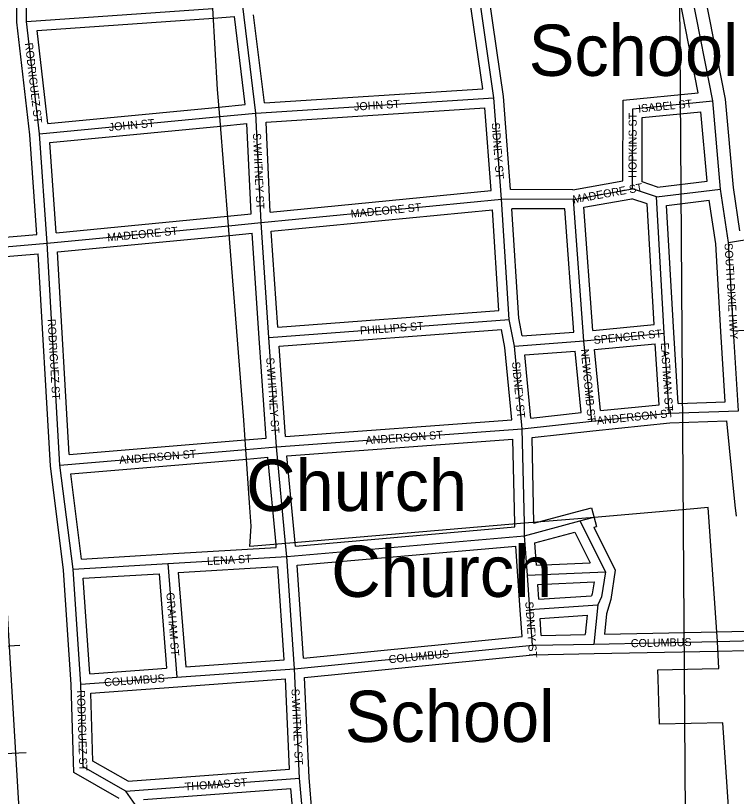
# Model space of a CAD drawing. Extents: x 418523 to 616617, y 1878279 to 2196743.
# Drawn here: x 550208 to 552457, y 2016857 to 2019294 of the extents above; entities that cross this region are included whole.
import ezdxf

# ---------------------------------------------------------------- set-up
doc = ezdxf.new("R2010")
doc.units = 0
for name, color, linetype in [('Level 1', 7, 'Continuous'), ('Level 22', 7, 'Continuous'), ('Level 23', 7, 'Continuous'), ('Level 31', 7, 'Continuous'), ('Level 32', 7, 'Continuous'), ('Level 34', 7, 'Continuous'), ('Level 37', 7, 'Continuous'), ('Level 57', 7, 'Continuous'), ('Level 8', 7, 'Continuous')]:
    doc.layers.add(name, color=color, linetype=linetype)

msp = doc.modelspace()

# ---------------------------------------------------------------- linework, layer by layer
at = {"layer": 'Level 1'}
msp.add_line((552242.944, 2024561.628), (552312.246, 2014734.776), dxfattribs=at)
at = {"layer": 'Level 22'}
for p, q in [((552383.694, 2019027.323), (552301.529, 2019444.676)), ((552407.951, 2018752.326), (552383.694, 2019027.323)), ((552432.515, 2018585.335), (552407.951, 2018752.326)), ((552448.533, 2018310.361), (552432.515, 2018585.335)), ((552464.305, 2018060.116), (552448.533, 2018310.361))]:
    msp.add_line(p, q, dxfattribs=at)
at = {"layer": 'Level 23'}
for p, q in [((552337.87, 2019052.997), (552259.495, 2019451.103)), ((552423.354, 2019032.96), (552344.337, 2019434.321)), ((552447.696, 2018756.996), (552423.354, 2019032.958)), ((552365.588, 2018777.356), (552346.517, 2018993.555)), ((552467.57, 2018621.893), (552447.696, 2018756.996)), ((552392.685, 2018581.253), (552372.604, 2018717.766)), ((552408.6, 2018308.035), (552392.685, 2018581.253)), ((552422.429, 2018088.636), (552408.612, 2018307.845)), ((552453.791, 2017765.458), (552427.26, 2018028.77)), ((552457.17, 2017731.006), (552453.781, 2017765.564))]:
    msp.add_line(p, q, dxfattribs=at)
at = {"layer": 'Level 31'}
for p, q in [((550241.751, 2019274.936), (550242.402, 2019500.041)), ((551700.139, 2019037.633), (551651.042, 2019379.616)), ((550241.751, 2019274.936), (550823.721, 2019316.166)), ((550958.105, 2018989.575), (550917.23, 2019323.171)), ((550282.572, 2018924.611), (550241.751, 2019274.936)), ((550958.105, 2018989.575), (551700.139, 2019037.633)), ((551724.272, 2018720.815), (551700.139, 2019037.633)), ((552133.579, 2019002.941), (552383.694, 2019027.323)), ((552132.87, 2018753.107), (552133.579, 2019002.941)), ((550282.572, 2018924.611), (550844.935, 2018978.627)), ((550844.935, 2018978.627), (550958.105, 2018989.575)), ((550973.92, 2018647.687), (550958.105, 2018989.575)), ((550306.621, 2018583.063), (550282.572, 2018924.611)), ((551949.281, 2018720.172), (552132.87, 2018753.107)), ((552207.907, 2018727.801), (552132.87, 2018753.107)), ((552207.907, 2018727.801), (552407.951, 2018752.326)), ((552231.738, 2018302.611), (552207.907, 2018727.801)), ((550973.92, 2018647.687), (551724.272, 2018720.815)), ((551949.281, 2018720.172), (551724.272, 2018720.815)), ((551748.239, 2018345.447), (551724.272, 2018720.815)), ((551981.618, 2018278.231), (551949.281, 2018720.172)), ((550306.621, 2018583.063), (550872.16, 2018637.797)), ((550872.16, 2018637.797), (550973.92, 2018647.687)), ((550997.928, 2018289.411), (550973.92, 2018647.687)), ((552432.515, 2018585.335), (552574.247, 2018610.026)), ((550112.939, 2018567.259), (550306.621, 2018583.063)), ((550346.455, 2017890.899), (550306.621, 2018583.063)), ((550997.928, 2018289.411), (551748.239, 2018345.447)), ((551764.799, 2018262.121), (551748.239, 2018345.447)), ((552448.533, 2018310.361), (552882.148, 2018334.226)), ((551021.983, 2017947.5), (550997.928, 2018289.411)), ((551981.618, 2018278.231), (552231.738, 2018302.611)), ((552247.825, 2018052.367), (552231.738, 2018302.611)), ((551764.799, 2018262.121), (551981.618, 2018278.231)), ((551789.1, 2018003.852), (551764.799, 2018262.121)), ((552005.943, 2018027.963), (551981.618, 2018278.231)), ((552005.943, 2018027.963), (552247.825, 2018052.367)), ((552247.825, 2018052.367), (552464.305, 2018060.116)), ((551789.1, 2018003.852), (552005.943, 2018027.963)), ((551021.983, 2017947.5), (551789.1, 2018003.852)), ((551795.55, 2017709.267), (551789.1, 2018003.852)), ((550926.566, 2017939.411), (551021.983, 2017947.5)), ((551050.592, 2017645.578), (551021.983, 2017947.5)), ((550346.455, 2017890.899), (550926.566, 2017939.411)), ((550387.35, 2017565.666), (550346.455, 2017890.899)), ((551968.929, 2017716.41), (552012.697, 2017727.922)), ((551796.39, 2017670.353), (551795.55, 2017709.267)), ((551796.39, 2017670.353), (551968.929, 2017716.41)), ((551968.929, 2017716.41), (552048.344, 2017557.991)), ((551054.28, 2017605.565), (551796.39, 2017670.353)), ((551805.229, 2017546.682), (551796.39, 2017670.353)), ((551054.28, 2017605.565), (551050.592, 2017645.578)), ((550683.411, 2017583.358), (551054.28, 2017605.565)), ((551078.313, 2017255.29), (551054.28, 2017605.565)), ((550387.35, 2017565.666), (550683.411, 2017583.358)), ((550683.411, 2017583.358), (550711.549, 2017228.706)), ((550411.353, 2017207.026), (550387.35, 2017565.666)), ((551805.229, 2017546.682), (552048.344, 2017557.991)), ((551812.53, 2017440.109), (551805.229, 2017546.682)), ((551812.53, 2017440.109), (552024.596, 2017454.415)), ((551820.453, 2017328.442), (551812.53, 2017440.109)), ((552024.596, 2017454.415), (552012.84, 2017332.257)), ((552012.84, 2017332.257), (552397.615, 2017340.256)), ((552397.615, 2017340.256), (552529.149, 2017343.156)), ((551078.313, 2017255.29), (551820.453, 2017328.442)), ((551820.453, 2017328.442), (552012.84, 2017332.257)), ((550711.549, 2017228.706), (551078.313, 2017255.29)), ((551094.13, 2016913.401), (551078.313, 2017255.29)), ((550411.353, 2017207.026), (550711.549, 2017228.706)), ((550552.059, 2016873.141), (551094.13, 2016913.401)), ((551126.625, 2016530.009), (551094.13, 2016913.401))]:
    msp.add_line(p, q, dxfattribs=at)
for points in [[(552048.344, 2017557.991), (552036.395, 2017479.838), (552024.596, 2017454.415)], [(550552.059, 2016873.141), (550419.165, 2016948.804), (550411.353, 2017207.026)], [(550666.751, 2016089.483), (550668.527, 2016706.248), (550552.059, 2016873.141)]]:
    msp.add_lwpolyline(points, dxfattribs=at)
at = {"layer": 'Level 32'}
for p, q in [((550211.746, 2019273.237), (550212.405, 2019500.457)), ((551729.978, 2019040.907), (551677.332, 2019407.607)), ((551665.835, 2019065.475), (551624.754, 2019351.622)), ((550275.185, 2019247.228), (550825.841, 2019286.241)), ((550825.962, 2019286.25), (550890.934, 2019291.116)), ((550924.585, 2019016.473), (550890.934, 2019291.116)), ((550984.438, 2019021.343), (550950.725, 2019296.494)), ((550252.694, 2018921.82), (550211.746, 2019273.238)), ((550308.97, 2018957.284), (550275.185, 2019247.228)), ((550984.438, 2019021.343), (551665.835, 2019065.475)), ((551752.081, 2018750.735), (551729.978, 2019040.907)), ((552103.656, 2019030.166), (552337.87, 2019052.997)), ((550842.047, 2019008.488), (550924.585, 2019016.472)), ((552102.941, 2018778.216), (552103.656, 2019030.165)), ((550308.97, 2018957.285), (550842.067, 2019008.491)), ((550989.435, 2018961.54), (551672.479, 2019005.777)), ((551692.127, 2018747.824), (551672.478, 2019005.777)), ((552163.504, 2018975.713), (552346.517, 2018993.554)), ((552162.933, 2018774.629), (552163.504, 2018975.714)), ((550314.553, 2018897.543), (550847.804, 2018948.764)), ((550847.824, 2018948.766), (550929.595, 2018956.676)), ((550942.635, 2018674.788), (550929.595, 2018956.676)), ((551002.43, 2018680.607), (550989.435, 2018961.54)), ((550274.611, 2018610.551), (550252.694, 2018921.82)), ((550334.385, 2018615.89), (550314.554, 2018897.543)), ((551946.655, 2018750.18), (552102.941, 2018778.216)), ((552211.03, 2018758.408), (552162.933, 2018774.629)), ((552211.03, 2018758.408), (552365.588, 2018777.356)), ((551946.655, 2018750.18), (551752.081, 2018750.735)), ((551002.43, 2018680.608), (551692.127, 2018747.824)), ((551981.175, 2018695.413), (552130.585, 2018722.216)), ((552179.09, 2018705.857), (552130.585, 2018722.216)), ((552200.174, 2018329.677), (552179.09, 2018705.858)), ((552239.434, 2018701.44), (552372.605, 2018717.766)), ((552261.692, 2018304.29), (552239.434, 2018701.439)), ((551005.8, 2018620.651), (551696.31, 2018687.946)), ((551716.41, 2018373.153), (551696.31, 2018687.946)), ((551921.39, 2018690.251), (551756.255, 2018690.721)), ((551778.052, 2018349.343), (551756.255, 2018690.721)), ((551949.511, 2018305.928), (551921.39, 2018690.251)), ((552009.297, 2018311.072), (551981.175, 2018695.413)), ((550334.385, 2018615.89), (550869.271, 2018667.658)), ((550869.26, 2018667.657), (550942.635, 2018674.788)), ((550110.499, 2018597.16), (550274.611, 2018610.551)), ((550338.23, 2018555.98), (550875.051, 2018607.936)), ((550875.063, 2018607.936), (550946.054, 2018614.836)), ((550967.995, 2018287.405), (550946.054, 2018614.836)), ((551025.841, 2018321.579), (551005.8, 2018620.651)), ((550374.639, 2017923.36), (550338.23, 2018555.98)), ((550115.379, 2018537.358), (550278.437, 2018550.661)), ((550316.564, 2017888.161), (550278.436, 2018550.661)), ((551025.841, 2018321.58), (551716.41, 2018373.154)), ((551789.05, 2018294.006), (551778.053, 2018349.342)), ((551029.952, 2018261.717), (551723.99, 2018313.551)), ((551735.075, 2018257.78), (551723.991, 2018313.551)), ((552009.296, 2018311.072), (552200.173, 2018329.677)), ((550989.982, 2017974.894), (550968.002, 2018287.306)), ((551789.05, 2018294.006), (551949.511, 2018305.928)), ((552275.894, 2018083.391), (552261.692, 2018304.29)), ((551049.798, 2017979.624), (551029.953, 2018261.717)), ((552014.381, 2018251.281), (552203.79, 2018269.743)), ((552216.031, 2018079.311), (552203.79, 2018269.744)), ((551756.363, 2018031.528), (551735.075, 2018257.781)), ((551797.535, 2018234.469), (551954.596, 2018246.139)), ((551973.221, 2018054.51), (551954.596, 2018246.139)), ((552032.89, 2018060.834), (552014.381, 2018251.281)), ((551816.11, 2018037.04), (551797.534, 2018234.469)), ((552032.89, 2018060.834), (552216.031, 2018079.311)), ((552275.895, 2018083.391), (552422.428, 2018088.636)), ((551816.111, 2018037.04), (551973.222, 2018054.509)), ((551049.798, 2017979.624), (551756.362, 2018031.528)), ((552009.259, 2017998.146), (552249.87, 2018022.419)), ((552249.87, 2018022.42), (552427.26, 2018028.771)), ((551819.694, 2017977.068), (552009.259, 2017998.146)), ((550374.639, 2017923.36), (550924.066, 2017969.306)), ((550924.032, 2017969.303), (550989.982, 2017974.894)), ((551054.742, 2017919.824), (551759.799, 2017971.616)), ((551765.556, 2017708.61), (551759.799, 2017971.616)), ((551825.544, 2017709.923), (551819.695, 2017977.068)), ((551080.459, 2017648.408), (551054.741, 2017919.824)), ((550380.125, 2017863.609), (550929.066, 2017909.514)), ((550929.1, 2017909.516), (550994.919, 2017915.096)), ((551020.725, 2017642.748), (550994.919, 2017915.096)), ((550357.477, 2017562.79), (550316.565, 2017888.161)), ((550413.612, 2017597.289), (550380.125, 2017863.608)), ((551961.297, 2017745.423), (552005.065, 2017756.936)), ((552005.065, 2017756.936), (552020.33, 2017698.909)), ((551825.56, 2017709.19), (551961.191, 2017745.396)), ((551765.791, 2017697.795), (551765.556, 2017708.619)), ((551825.56, 2017709.19), (551825.544, 2017709.914)), ((551081.415, 2017638.047), (551765.791, 2017697.796)), ((551828.082, 2017647.76), (551953.06, 2017681.121)), ((551953.06, 2017681.121), (552000.838, 2017585.813)), ((552012.318, 2017696.801), (552079.443, 2017562.896)), ((552012.319, 2017696.801), (552020.33, 2017698.909)), ((550681.619, 2017613.305), (551021.563, 2017633.659)), ((551021.563, 2017633.659), (551020.718, 2017642.825)), ((551081.415, 2017638.047), (551080.466, 2017648.331)), ((551086.227, 2017578.238), (551768.639, 2017637.814)), ((551775.305, 2017544.544), (551768.639, 2017637.815)), ((551833.067, 2017578.011), (551828.082, 2017647.76)), ((550413.612, 2017597.289), (550681.622, 2017613.305)), ((551833.067, 2017578.011), (552000.838, 2017585.813)), ((550381.384, 2017205.57), (550357.477, 2017562.79)), ((550715.739, 2017555.239), (551026.386, 2017573.84)), ((550715.739, 2017555.239), (550739.1, 2017260.781)), ((551046.337, 2017283.051), (551026.386, 2017573.84)), ((551106.129, 2017288.176), (551086.227, 2017578.238)), ((550439.274, 2017239.121), (550419.303, 2017537.521)), ((550419.304, 2017537.521), (550655.833, 2017551.656)), ((550655.832, 2017551.655), (550679.253, 2017256.451)), ((551782.601, 2017438.058), (551775.299, 2017544.631)), ((551840.413, 2017472.059), (551837.255, 2017518.138)), ((551837.256, 2017518.138), (552013.153, 2017526.32)), ((551840.413, 2017472.058), (552004.86, 2017483.151)), ((551788.462, 2017355.435), (551782.606, 2017437.986)), ((551848.361, 2017359.001), (551844.587, 2017412.201)), ((551844.588, 2017412.201), (551991.348, 2017422.102)), ((551991.348, 2017422.102), (551985.537, 2017361.722)), ((552052.019, 2017426.181), (552045.935, 2017362.952)), ((551848.361, 2017359.001), (551985.537, 2017361.721)), ((552045.935, 2017362.952), (552396.991, 2017370.25)), ((552396.991, 2017370.25), (552489.23, 2017372.282)), ((551106.129, 2017288.176), (551788.463, 2017355.435)), ((552398.277, 2017310.261), (552491.185, 2017312.31)), ((551109.598, 2017228.226), (551822.225, 2017298.471)), ((551822.226, 2017298.471), (552013.435, 2017302.263)), ((552013.464, 2017302.263), (552398.239, 2017310.261)), ((550739.1, 2017260.781), (551046.337, 2017283.05)), ((550439.274, 2017239.121), (550679.253, 2017256.451)), ((550713.718, 2017198.784), (551049.768, 2017223.141)), ((551062.814, 2016941.158), (551049.768, 2017223.14)), ((551124.073, 2016915.362), (551109.598, 2017228.226)), ((550442.21, 2017179.175), (550713.71, 2017198.783)), ((550558.956, 2016903.736), (551062.814, 2016941.158)), ((551154.034, 2016561.87), (551124.073, 2016915.361)), ((550606.8, 2016847.123), (551066.744, 2016881.283)), ((551096.769, 2016527.059), (551066.745, 2016881.284))]:
    msp.add_line(p, q, dxfattribs=at)
for points in [[(552079.444, 2017562.896), (552065.406, 2017471.082), (552052.019, 2017426.181)], [(552013.153, 2017526.32), (552007.385, 2017488.594), (552004.86, 2017483.151)], [(550531.332, 2016850.421), (550389.687, 2016931.065), (550381.383, 2017205.569)], [(550558.956, 2016903.736), (550448.643, 2016966.543), (550442.21, 2017179.175)]]:
    msp.add_lwpolyline(points, dxfattribs=at)
at = {"layer": 'Level 37'}
for p, q in [((550153.577, 2017324.295), (550220.8, 2017328.316)), ((550173.577, 2016990.031), (550240.8, 2016994.052))]:
    msp.add_line(p, q, dxfattribs=at)
msp.add_lwpolyline([(551085.71, 2020718.422), (550985.474, 2020685.254), (550748.692, 2020555.017), (550593.165, 2020469.641), (550329.897, 2020167.472), (550317.497, 2020153.326), (550124.977, 2019770.219), (550111.681, 2019665.886), (550090.929, 2019503.39), (550081.8, 2019086.659), (550112.939, 2018567.259), (550277.4, 2015818.589), (550313.99, 2015209.351), (550337.57, 2014813.981), (550343.335, 2014719.061)], dxfattribs=at)
at = {"layer": 'Level 8'}
msp.add_lwpolyline([(552433.926, 2016809.576), (552414.921, 2017086.581), (552216.916, 2017082.579), (552212.914, 2017223.582), (552211.914, 2017251.583), (552350.917, 2017254.585), (552402.918, 2017255.586), (552397.916, 2017340.587), (552368.908, 2017758.596), (552312.907, 2017753.596), (552012.9, 2017727.591), (551795.895, 2017709.589), (551050.88, 2017645.578), (550938.877, 2017636.576), (550942.875, 2017700.578), (550937.875, 2017772.58), (550926.871, 2017939.584), (550919.87, 2018030.586), (550871.857, 2018637.599), (550844.85, 2018978.606), (550837.849, 2019063.609), (550823.845, 2019316.614)], dxfattribs=at)

# ---------------------------------------------------------------- texts
at = {"layer": 'Level 34'}
for s, height, rotation, p in [('RODRIGUEZ ST', 25, 276.645144, (550237.006, 2019207.666)), ('JOHN ST', 24.9992, 3.704911, (551264.874, 2018996.919)), ('ISABEL ST', 25, 5.5671, (552151.75, 2018990.909)), ('JOHN ST', 25, 5.485869, (550500.049, 2018932.945)), ('HOPKINS ST', 25, 89.836317, (552145.466, 2018787.753)), ('SIDNEY ST', 24.9992, 274.354994, (551693.606, 2018958.823)), ('S.WHITNEY ST', 25, 272.647469, (550948.513, 2018926.443)), ('MADEORE ST', 25, 10.169497, (551948.883, 2018707.404)), ('MADEORE ST', 25, 5.565625, (551254.855, 2018662.509)), ('MADEORE ST', 25, 5.527375, (550495.135, 2018588.751)), ('SOUTH DIXIE HWY', 25, 273.332939, (552420.135, 2018582.954)), ('RODRIGUEZ ST', 25, 273.292744, (550307.736, 2018346.161)), ('PHILLIPS ST', 25, 4.270436, (551283.556, 2018298.211)), ('SPENCER ST', 25, 5.566761, (552012.906, 2018268.724)), ('EASTMAN ST', 25, 273.677217, (552221.185, 2018271.926)), ('NEWCOMB ST', 25, 275.550531, (551971.605, 2018252.047)), ('S.WHITNEY ST', 25, 274.023483, (550989.872, 2018225.816)), ('SIDNEY ST', 25, 275.374244, (551756.938, 2018212.249)), ('ANDERSON ST', 25, 5.760661, (552022.846, 2018017.106)), ('ANDERSON ST', 25, 4.2007, (551300.915, 2017955.459)), ('ANDERSON ST', 25, 4.779511, (550532.092, 2017893.881)), ('LENA ST', 25, 3.425939, (550805.926, 2017578.173)), ('GRAHAM ST', 24.9992, 274.535117, (550678.109, 2017492.166)), ('SIDNEY ST', 25, 274.057031, (551798.306, 2017463.976)), ('COLUMBUS', 25, 1.190083, (552128.024, 2017322.151)), ('COLUMBUS', 25, 5.6288, (551373.502, 2017271.827)), ('COLUMBUS', 25, 4.130067, (550485.07, 2017199.82)), ('S.WHITNEY ST', 25, 272.647825, (551068.72, 2017192.157)), ('RODRIGUEZ ST', 25, 271.731825, (550399.438, 2017187.566)), ('THOMAS ST', 25, 4.246897, (550736.857, 2016874.334))]:
    msp.add_text(s, height=height, rotation=rotation, dxfattribs=at).set_placement(p)
at = {"layer": 'Level 57'}
for s, p in [('School', (551809.035, 2019105.691)), ('Church', (550926.965, 2017747.394)), ('Church', (551192.732, 2017479.341)), ('School', (551235.171, 2017026.46))]:
    msp.add_text(s, height=160, dxfattribs=at).set_placement(p)

doc.saveas('drawing.dxf')
